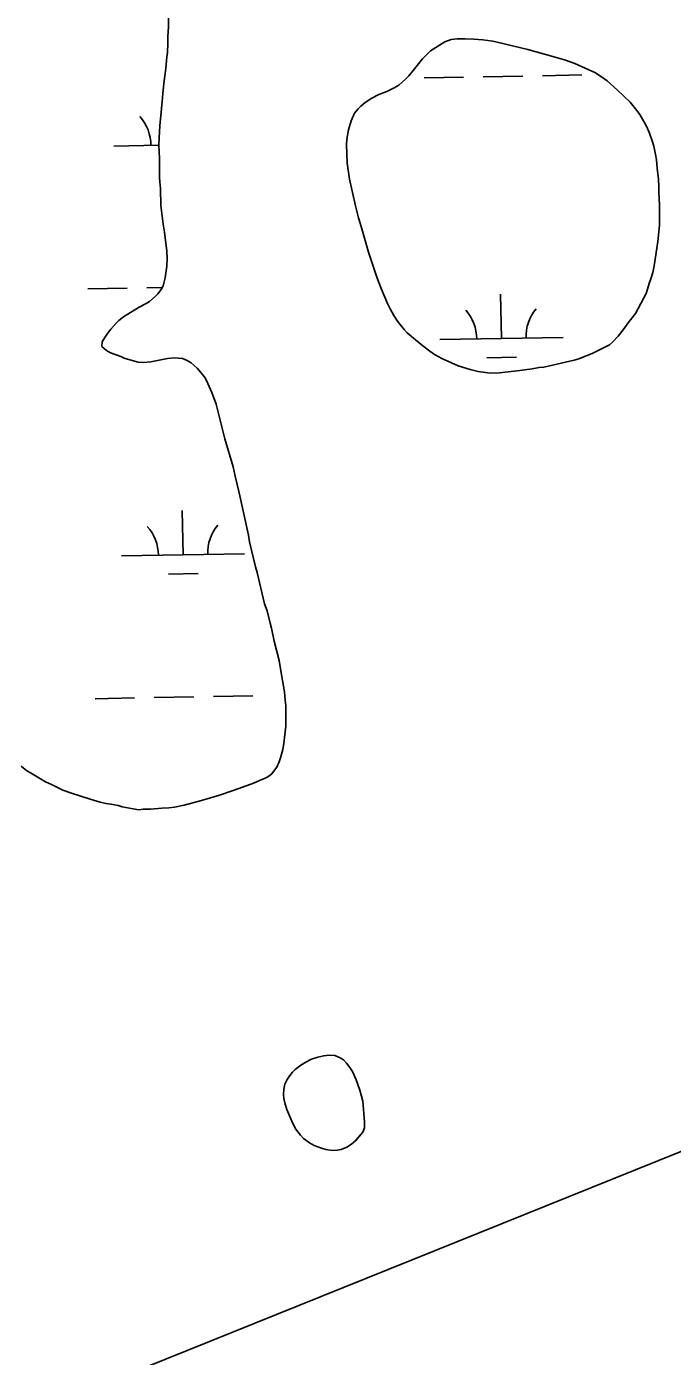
# Model space of a CAD drawing. Extents: x 3957609 to 3995875, y 234277 to 260273.
# Drawn here: x 3976329 to 3976853, y 250480 to 251559 of the extents above; entities that cross this region are included whole.
import ezdxf

# ---------------------------------------------------------------- set-up
doc = ezdxf.new("R2010")
doc.units = 0
for name, color, linetype in [('V-TOPO-SHOR', 7, 'Continuous'), ('V-UTIL-LINE', 7, 'Continuous'), ('V-WETL-SWMP', 7, 'Continuous')]:
    doc.layers.add(name, color=color, linetype=linetype)

msp = doc.modelspace()

# ---------------------------------------------------------------- linework, layer by layer
at = {"layer": 'V-TOPO-SHOR'}
for points in [[(3976444.252, 251567.799), (3976444.264, 251559.224), (3976443.92, 251551.005), (3976443.93, 251545.826), (3976443.584, 251538.5), (3976443.054, 251534.927), (3976442.175, 251525.276), (3976441.292, 251519.38), (3976440.942, 251515.272), (3976439.707, 251505.444), (3976439.535, 251501.692)], [(3976589.314, 251448.693), (3976591.3, 251435.656), (3976595.98, 251414.047), (3976598.497, 251404.225), (3976600.651, 251397.26), (3976606.582, 251376.368), (3976613.402, 251356.013), (3976616.812, 251346.908), (3976622.012, 251334.587), (3976624.165, 251330.305), (3976627.21, 251324.949), (3976630.075, 251320.489), (3976632.045, 251317.812), (3976635.447, 251313.708), (3976638.13, 251310.853), (3976644.749, 251305.147), (3976650.653, 251300.332), (3976656.375, 251296.054), (3976660.131, 251293.381), (3976666.212, 251289.996), (3976679.442, 251284.122), (3976689.094, 251281.102), (3976695.527, 251279.502), (3976701.603, 251278.619), (3976705.355, 251278.269), (3976713.037, 251278.46), (3976729.292, 251280.272), (3976739.295, 251281.718), (3976745.009, 251282.799), (3976748.939, 251283.162), (3976773.585, 251288.741), (3976777.154, 251289.818), (3976788.582, 251294.481), (3976792.508, 251296.273), (3976802.148, 251301.293), (3976804.468, 251303.261), (3976809.103, 251308.27), (3976813.383, 251313.28), (3976817.305, 251319.004), (3976823.367, 251326.694), (3976831.916, 251342.787), (3976834.582, 251351.725), (3976835.827, 251354.764), (3976837.249, 251359.767), (3976838.49, 251365.307), (3976841.494, 251384.966), (3976842.723, 251398.366), (3976842.698, 251414.801), (3976842.324, 251425.164), (3976842.317, 251429.45), (3976841.951, 251435.703), (3976840.863, 251444.634), (3976840.317, 251451.243), (3976839.596, 251455.708), (3976838.156, 251462.317), (3976836.896, 251466.779), (3976834.744, 251473.03), (3976832.233, 251478.564), (3976830.083, 251482.492), (3976826.681, 251488.023), (3976824.352, 251491.415), (3976818.802, 251498.015), (3976808.784, 251507.825), (3976800.374, 251515.493), (3976796.618, 251518.168), (3976790.179, 251522.088), (3976785.531, 251524.402), (3976773.91, 251529.387), (3976766.402, 251532.053), (3976756.215, 251535.252), (3976735.84, 251540.937), (3976710.998, 251546.793), (3976707.6, 251547.501), (3976699.381, 251548.738), (3976692.056, 251549.263), (3976685.088, 251549.609), (3976678.477, 251549.418), (3976673.835, 251548.875), (3976668.477, 251547.081), (3976656.877, 251539.737), (3976653.844, 251536.874), (3976650.457, 251533.294), (3976645.107, 251526.497), (3976642.789, 251523.814), (3976639.402, 251519.343), (3976636.727, 251516.658), (3976631.373, 251512.005), (3976627.447, 251509.677), (3976621.377, 251506.629), (3976614.951, 251504.297), (3976609.417, 251501.429), (3976603.883, 251497.848), (3976600.316, 251494.804), (3976598.175, 251492.658), (3976595.323, 251489.258), (3976592.476, 251482.821), (3976590.344, 251475.674), (3976589.105, 251468.168), (3976588.755, 251463.343), (3976589.314, 251448.693)], [(3976392.683, 251307.242), (3976394.823, 251310.283), (3976397.676, 251313.861), (3976401.954, 251318.871), (3976404.097, 251321.017), (3976407.842, 251323.882), (3976420.513, 251331.763), (3976426.225, 251334.808), (3976428.902, 251336.42), (3976433.543, 251340.358), (3976435.683, 251342.507), (3976438.356, 251346.085), (3976439.959, 251349.124), (3976441.735, 251355.559), (3976442.972, 251365.029), (3976443.318, 251370.925), (3976442.951, 251377.177), (3976441.139, 251392.715), (3976440.058, 251399.146), (3976438.069, 251414.15), (3976437.866, 251427.904), (3976437.321, 251433.442), (3976437.137, 251437.016), (3976437.112, 251452.38), (3976436.56, 251463.275), (3976436.727, 251469.53), (3976437.25, 251478.82), (3976438.481, 251490.077), (3976439.535, 251501.692)], [(3976324.823, 250959.121), (3976329.293, 250955.556), (3976332.513, 250953.774), (3976344.494, 250946.469), (3976349.499, 250944.333), (3976353.255, 250942.375), (3976358.619, 250939.88), (3976365.768, 250937.214), (3976380.782, 250932.413), (3976388.827, 250930.103), (3976393.652, 250929.04), (3976397.582, 250928.51), (3976403.48, 250927.269), (3976406.876, 250926.382), (3976415.633, 250924.608), (3976420.28, 250923.902), (3976423.852, 250924.264), (3976429.748, 250924.274), (3976438.855, 250925.184), (3976444.573, 250925.548), (3976449.216, 250926.093), (3976457.074, 250927.535), (3976471.183, 250931.487), (3976485.824, 250935.799), (3976496.896, 250939.391), (3976511.178, 250944.595), (3976514.748, 250946.028), (3976518.676, 250948), (3976522.248, 250949.256), (3976524.925, 250950.69), (3976528.138, 250953.018), (3976530.454, 250955.879), (3976532.238, 250958.384), (3976534.196, 250962.853), (3976535.263, 250965.892), (3976537.039, 250972.861), (3976537.923, 250977.866), (3976539.687, 250991.625), (3976539.668, 251002.522), (3976539.482, 251008.597), (3976539.117, 251012.883), (3976538.39, 251019.67), (3976536.946, 251028.78), (3976535.146, 251038.246), (3976534.063, 251045.033), (3976530.106, 251060.747), (3976527.947, 251071.106), (3976526.868, 251075.39), (3976524.351, 251085.212), (3976522.377, 251091.107), (3976516.262, 251116.465), (3976514.824, 251121.108), (3976510.146, 251141.287), (3976509.245, 251146.644), (3976501.686, 251181.112), (3976498.448, 251194.684), (3976496.828, 251202.186), (3976490.182, 251224.863), (3976483.17, 251252.901), (3976479.402, 251262.541), (3976476.174, 251269.86), (3976474.024, 251274.325), (3976472.053, 251276.999), (3976467.579, 251282.353), (3976462.749, 251286.631), (3976459.53, 251288.415), (3976455.598, 251290.014), (3976449.343, 251290.541), (3976443.449, 251289.996), (3976430.053, 251287.473), (3976423.803, 251286.926), (3976419.872, 251287.098), (3976416.655, 251287.809), (3976408.432, 251290.475), (3976405.571, 251291.72), (3976397.17, 251294.745), (3976393.953, 251296.525), (3976390.195, 251299.914), (3976390.545, 251303.666), (3976392.683, 251307.242)], [(3976538.015, 250689.696), (3976539.095, 250684.875), (3976540.352, 250680.589), (3976544.299, 250671.127), (3976547.522, 250665.057), (3976551.463, 250659.706), (3976553.967, 250657.207), (3976558.796, 250653.643), (3976562.552, 250651.505), (3976568.631, 250649.191), (3976572.027, 250648.304), (3976577.03, 250647.42), (3976581.316, 250647.606), (3976584.353, 250648.147), (3976588.994, 250650.119), (3976592.742, 250652.447), (3976596.49, 250655.847), (3976602.017, 250662.288), (3976603.441, 250665.864), (3976603.254, 250670.509), (3976601.976, 250687.476), (3976601.075, 250691.585), (3976599.64, 250696.228), (3976596.588, 250704.798), (3976593.541, 250711.581), (3976591.571, 250714.795), (3976588.886, 250718.184), (3976586.379, 250720.861), (3976583.696, 250722.643), (3976579.227, 250724.422), (3976574.761, 250724.773), (3976570.296, 250724.23), (3976565.651, 250723.149), (3976560.474, 250721.354), (3976555.655, 250719.024), (3976551.729, 250716.695), (3976547.088, 250713.115), (3976544.948, 250710.967), (3976542.808, 250708.284), (3976540.67, 250704.887), (3976538.712, 250701.133), (3976537.825, 250697.2), (3976537.653, 250692.734), (3976538.015, 250689.696)]]:
    msp.add_lwpolyline(points, dxfattribs=at)
at = {"layer": 'V-UTIL-LINE'}
msp.add_lwpolyline([(3961767.682, 245361.868), (3961943.705, 245468.964), (3965208.639, 247597.169), (3966396.749, 247622.307), (3967484.854, 247669.667), (3969697.646, 247716.332), (3970569.601, 248052.102), (3971717.759, 248552.062), (3975420.027, 250066.441), (3979384.42, 251663.69), (3984441.626, 253334.756), (3993476.194, 256555.397)], dxfattribs=at)
at = {"layer": 'V-WETL-SWMP'}
for p, q in [((3976651.749, 251517.807), (3976683.743, 251518.389)), ((3976699.741, 251518.68), (3976731.735, 251519.262)), ((3976747.733, 251519.553), (3976779.727, 251520.134)), ((3976400.121, 251462.481), (3976436.566, 251463.144)), ((3976378.815, 251346.643), (3976410.81, 251347.225)), ((3976426.807, 251347.516), (3976439.23, 251347.742)), ((3976714.448, 251306.308), (3976713.794, 251342.302)), ((3976664.456, 251305.399), (3976764.44, 251307.217)), ((3976702.731, 251290.662), (3976726.727, 251291.098)), ((3976456.161, 251130.77), (3976455.506, 251166.765)), ((3976406.169, 251129.861), (3976506.152, 251131.679)), ((3976444.443, 251115.124), (3976468.439, 251115.56)), ((3976432.855, 251014.896), (3976464.85, 251015.477)), ((3976480.847, 251015.768), (3976512.842, 251016.35)), ((3976384.863, 251014.023), (3976416.858, 251014.605))]:
    msp.add_line(p, q, dxfattribs=at)
for points in [[(3976444.252, 251567.799), (3976444.265, 251559.224), (3976443.921, 251551.006), (3976443.93, 251545.825), (3976443.584, 251538.5)], [(3976443.584, 251538.5), (3976443.054, 251534.926), (3976442.176, 251525.277), (3976441.293, 251519.38), (3976440.942, 251515.271), (3976439.707, 251505.443), (3976439.535, 251501.691), (3976438.481, 251490.077), (3976437.249, 251478.82), (3976436.728, 251469.529), (3976436.559, 251463.276), (3976437.113, 251452.379), (3976437.138, 251437.015), (3976437.322, 251433.443), (3976437.867, 251427.905), (3976438.068, 251414.149), (3976440.057, 251399.146), (3976441.139, 251392.716), (3976442.951, 251377.177), (3976443.318, 251370.924), (3976442.971, 251365.028), (3976441.735, 251355.558), (3976439.959, 251349.123), (3976438.356, 251346.084), (3976435.682, 251342.507), (3976433.542, 251340.359), (3976428.903, 251336.421), (3976426.226, 251334.809), (3976420.514, 251331.763), (3976407.843, 251323.882), (3976404.096, 251321.017), (3976401.955, 251318.87), (3976397.676, 251313.861), (3976394.823, 251310.283), (3976392.684, 251307.243), (3976390.546, 251303.666), (3976390.195, 251299.914), (3976393.952, 251296.526), (3976397.171, 251294.745), (3976405.572, 251291.721), (3976408.433, 251290.475), (3976416.655, 251287.809), (3976419.872, 251287.099), (3976423.802, 251286.927), (3976430.054, 251287.473), (3976443.449, 251289.996), (3976449.344, 251290.541), (3976455.597, 251290.015), (3976459.53, 251288.414), (3976462.749, 251286.632), (3976467.579, 251282.353), (3976472.054, 251277), (3976474.024, 251274.324), (3976476.175, 251269.861), (3976479.402, 251262.541), (3976483.169, 251252.9), (3976490.182, 251224.863), (3976496.829, 251202.185), (3976498.448, 251194.685), (3976501.686, 251181.112), (3976509.245, 251146.645), (3976510.147, 251141.287), (3976514.824, 251121.107), (3976516.261, 251116.464), (3976522.376, 251091.106), (3976524.351, 251085.213), (3976526.868, 251075.391), (3976527.947, 251071.106), (3976530.107, 251060.747), (3976534.063, 251045.032), (3976535.146, 251038.245), (3976536.947, 251028.78), (3976538.391, 251019.671), (3976539.117, 251012.883), (3976539.481, 251008.596), (3976539.669, 251002.522), (3976539.687, 250991.625), (3976537.923, 250977.866), (3976537.038, 250972.862), (3976535.262, 250965.892), (3976534.195, 250962.853), (3976532.237, 250958.384), (3976530.455, 250955.88), (3976528.137, 250953.018), (3976524.925, 250950.69), (3976522.248, 250949.256), (3976518.677, 250948), (3976514.749, 250946.029), (3976511.179, 250944.594), (3976496.895, 250939.39), (3976485.824, 250935.799), (3976471.182, 250931.488), (3976457.075, 250927.534), (3976449.217, 250926.093), (3976444.573, 250925.549), (3976438.856, 250925.183), (3976429.747, 250924.275), (3976423.851, 250924.265), (3976420.279, 250923.902), (3976415.633, 250924.609), (3976406.876, 250926.382)], [(3976365.769, 250937.213), (3976358.618, 250939.881), (3976353.255, 250942.374), (3976349.5, 250944.333), (3976344.494, 250946.469), (3976332.513, 250953.774), (3976329.294, 250955.555), (3976324.822, 250959.121)], [(3976406.876, 250926.382), (3976403.48, 250927.269), (3976397.583, 250928.51), (3976393.651, 250929.04), (3976388.826, 250930.104), (3976380.783, 250932.414), (3976365.769, 250937.213)]]:
    msp.add_lwpolyline(points, dxfattribs=at)
for points in [[(3976591.3, 251435.656), (3976589.314, 251448.694), (3976588.755, 251463.343), (3976589.104, 251468.167), (3976590.343, 251475.673), (3976592.475, 251482.822), (3976595.323, 251489.258), (3976598.176, 251492.657), (3976600.316, 251494.804), (3976603.884, 251497.847), (3976609.417, 251501.429), (3976614.951, 251504.297), (3976621.378, 251506.629), (3976627.448, 251509.676), (3976631.374, 251512.005), (3976636.726, 251516.659), (3976639.402, 251519.343), (3976642.789, 251523.815), (3976645.107, 251526.498), (3976650.456, 251533.295), (3976653.844, 251536.874), (3976656.877, 251539.737), (3976668.477, 251547.081), (3976673.834, 251548.876), (3976678.478, 251549.419), (3976685.088, 251549.609), (3976692.056, 251549.263), (3976699.381, 251548.738), (3976707.601, 251547.501), (3976710.997, 251546.792), (3976735.839, 251540.937), (3976756.215, 251535.253), (3976766.403, 251532.053), (3976773.911, 251529.386), (3976785.531, 251524.402), (3976790.18, 251522.087), (3976796.618, 251518.167), (3976800.374, 251515.493), (3976808.783, 251507.825), (3976818.803, 251498.015), (3976824.352, 251491.414), (3976826.68, 251488.023), (3976830.083, 251482.491), (3976832.233, 251478.564), (3976834.743, 251473.03), (3976836.897, 251466.78), (3976838.155, 251462.316), (3976839.595, 251455.708), (3976840.317, 251451.243), (3976840.863, 251444.634), (3976841.95, 251435.703), (3976842.317, 251429.451), (3976842.324, 251425.163), (3976842.698, 251414.802), (3976842.724, 251398.366), (3976841.495, 251384.965), (3976838.49, 251365.308), (3976837.248, 251359.768), (3976835.827, 251354.763), (3976834.582, 251351.724), (3976831.916, 251342.787), (3976823.367, 251326.695), (3976817.305, 251319.003), (3976813.384, 251313.28), (3976809.104, 251308.271), (3976804.468, 251303.261), (3976802.148, 251301.292), (3976792.509, 251296.274), (3976788.582, 251294.481), (3976777.155, 251289.818), (3976773.584, 251288.74), (3976748.939, 251283.162), (3976745.009, 251282.799), (3976739.294, 251281.718), (3976729.292, 251280.272), (3976713.038, 251278.46), (3976705.356, 251278.269), (3976701.604, 251278.62), (3976695.528, 251279.503), (3976689.094, 251281.101), (3976679.442, 251284.122), (3976666.212, 251289.996), (3976660.132, 251293.381), (3976656.376, 251296.055), (3976650.653, 251300.333), (3976644.749, 251305.147), (3976638.13, 251310.853), (3976635.446, 251313.708), (3976632.045, 251317.811), (3976630.075, 251320.488), (3976627.209, 251324.949), (3976624.164, 251330.304), (3976622.013, 251334.588), (3976616.812, 251346.907), (3976613.403, 251356.013), (3976606.582, 251376.368), (3976600.652, 251397.261), (3976598.497, 251404.225), (3976595.98, 251414.047)], [(3976539.095, 250684.875), (3976538.015, 250689.697), (3976537.653, 250692.733), (3976537.824, 250697.2), (3976538.711, 250701.132), (3976540.67, 250704.887), (3976542.808, 250708.284), (3976544.948, 250710.968), (3976547.088, 250713.115), (3976551.728, 250716.695), (3976555.654, 250719.024), (3976560.474, 250721.354), (3976565.652, 250723.149), (3976570.295, 250724.229), (3976574.761, 250724.772), (3976579.228, 250724.422), (3976583.697, 250722.643), (3976586.379, 250720.86), (3976588.885, 250718.185), (3976591.57, 250714.795), (3976593.54, 250711.582), (3976596.588, 250704.798), (3976599.639, 250696.228), (3976601.076, 250691.585), (3976601.976, 250687.477), (3976603.254, 250670.508), (3976603.44, 250665.863), (3976602.017, 250662.288), (3976596.489, 250655.847), (3976592.743, 250652.447), (3976588.995, 250650.118), (3976584.353, 250648.146), (3976581.317, 250647.605), (3976577.029, 250647.419), (3976572.026, 250648.304), (3976568.63, 250649.192), (3976562.552, 250651.505), (3976558.797, 250653.643), (3976553.967, 250657.208), (3976551.462, 250659.705), (3976547.523, 250665.058), (3976544.298, 250671.127), (3976540.352, 250680.589)]]:
    msp.add_lwpolyline(points, close=True, dxfattribs=at)
for centre, start, end in [((3976394.87, 251462.861), 0.269879, 41.813537), ((3976659.206, 251305.779), 0.269879, 41.813537), ((3976769.673, 251307.787), 140.269876, 181.813534), ((3976400.918, 251130.241), 0.269879, 41.813537), ((3976511.386, 251132.25), 140.269876, 181.813534)]:
    msp.add_arc(centre, 35.246, start, end, dxfattribs=at)

doc.saveas('drawing.dxf')
